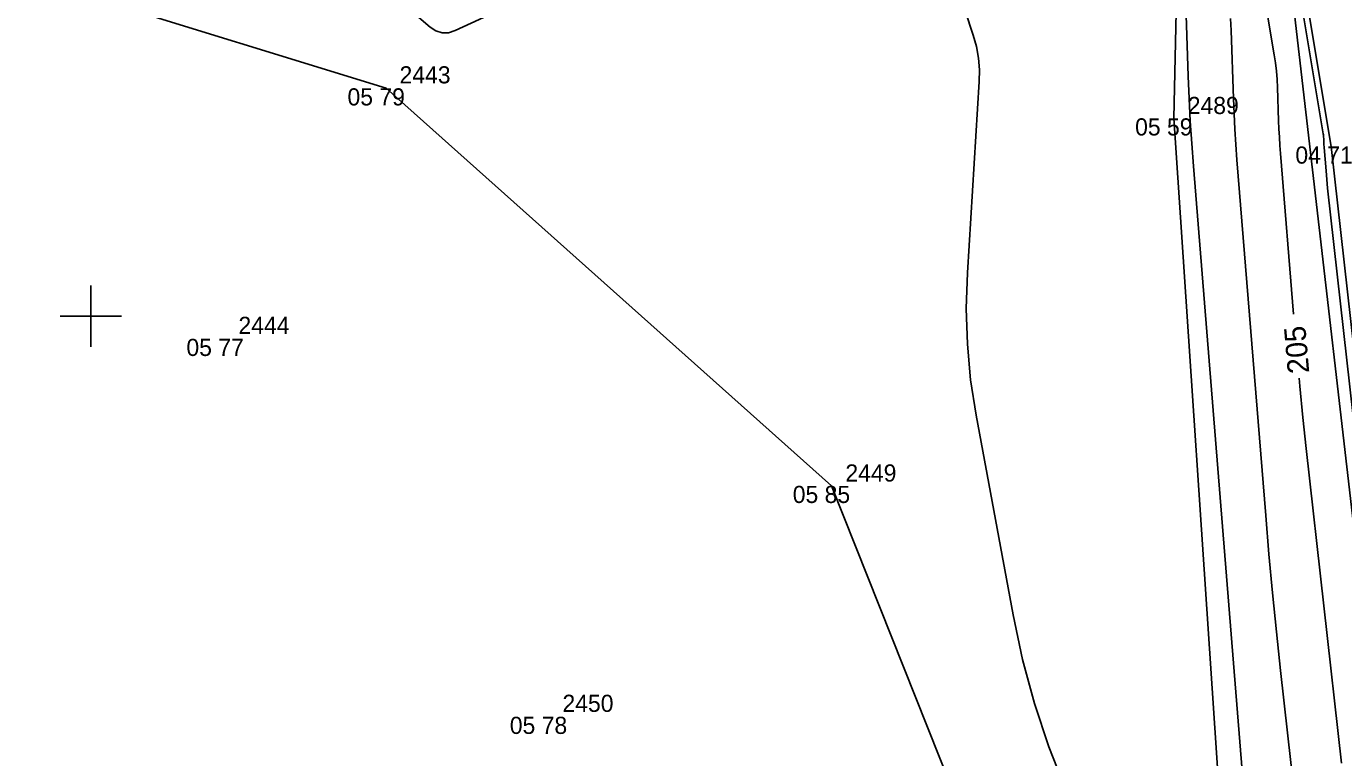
# Model space of a CAD drawing. Extents: x -703403 to -701924, y -1022520 to -1021856.
# Drawn here: x -702451.05 to -702429.54, y -1022357.21 to -1022345.27 of the extents above; entities that cross this region are included whole.
import ezdxf

# ---------------------------------------------------------------- set-up
doc = ezdxf.new("R2010")
doc.units = 0
for name, color, linetype in [('Ex_Contour Labels', 7, 'Continuous'), ('Ex_Major Contours', 7, 'Continuous'), ('Ex_Minor Contours', 7, 'Continuous'), ('Z_body', 7, 'Continuous'), ('Z_body_cisla', 7, 'Continuous'), ('Z_body_vysky_redukovane', 7, 'Continuous'), ('Z_hektometricka_sit', 7, 'Continuous'), ('Z_hrany_paty', 7, 'Continuous'), ('Z_katastr_hranice', 7, 'Continuous'), ('Z_pole_rozhranni', 7, 'Continuous'), ('Z_vodni_tok', 7, 'Continuous')]:
    doc.layers.add(name, color=color, linetype=linetype)

# ---------------------------------------------------------------- blocks, each defined once
blk = doc.blocks.new('POINT_DISPLAY')
blk.add_line((0, 0), (0, 0))

msp = doc.modelspace()

# ---------------------------------------------------------------- linework, layer by layer
at = {"layer": 'Ex_Major Contours'}
for points in [[(-702430.364, -1022349.965), (-702430.575, -1022347.347), (-702430.585, -1022347.213), (-702430.594, -1022347.078), (-702430.601, -1022346.943), (-702430.606, -1022346.809), (-702430.625, -1022346.269), (-702430.632, -1022346.134), (-702430.643, -1022346), (-702430.659, -1022345.866), (-702430.679, -1022345.733), (-702431.103, -1022343.197)], [(-702429.579, -1022357.296), (-702430.155, -1022352.159), (-702430.209, -1022351.652), (-702430.26, -1022351.144), (-702430.273, -1022351.011)]]:
    msp.add_lwpolyline(points, dxfattribs=at)
at = {"layer": 'Ex_Minor Contours'}
for points in [[(-702428.866, -1022356.286), (-702429.806, -1022347.91), (-702429.813, -1022347.84), (-702429.82, -1022347.77), (-702429.827, -1022347.7), (-702429.833, -1022347.63), (-702429.864, -1022347.246), (-702429.865, -1022347.228), (-702429.866, -1022347.209), (-702429.867, -1022347.19), (-702429.868, -1022347.172), (-702429.871, -1022347.097), (-702429.872, -1022347.079), (-702429.873, -1022347.06), (-702429.875, -1022347.042), (-702429.878, -1022347.024), (-702430.6, -1022342.708)], [(-702431.2, -1022357.42), (-702431.998, -1022347.55), (-702432.025, -1022347.183), (-702432.049, -1022346.817), (-702432.068, -1022346.449), (-702432.083, -1022346.082), (-702432.157, -1022343.92)], [(-702441.286, -1022344.065), (-702444.053, -1022345.338), (-702444.161, -1022345.373), (-702444.265, -1022345.375), (-702444.365, -1022345.344), (-702444.459, -1022345.281), (-702444.83, -1022344.964)], [(-702434.088, -1022357.723), (-702434.359, -1022357.028), (-702434.593, -1022356.322), (-702434.787, -1022355.604), (-702434.943, -1022354.874), (-702435.546, -1022351.615), (-702435.635, -1022351.038), (-702435.689, -1022350.458), (-702435.706, -1022349.876), (-702435.688, -1022349.292), (-702435.495, -1022346.169), (-702435.493, -1022345.976), (-702435.508, -1022345.786), (-702435.541, -1022345.597), (-702435.593, -1022345.411), (-702435.849, -1022344.629)], [(-702431.393, -1022345.138), (-702431.383, -1022345.336), (-702431.344, -1022346.445), (-702431.334, -1022346.696), (-702431.321, -1022346.947), (-702431.305, -1022347.198), (-702431.287, -1022347.449), (-702430.817, -1022353.255), (-702430.764, -1022353.887), (-702430.705, -1022354.519), (-702430.642, -1022355.151), (-702430.574, -1022355.782), (-702430.291, -1022358.305)]]:
    msp.add_lwpolyline(points, dxfattribs=at)
at = {"layer": 'Z_hektometricka_sit'}
for p, q in [((-702450, -1022349.5), (-702450, -1022350.5)), ((-702450.5, -1022350), (-702449.5, -1022350))]:
    msp.add_line(p, q, dxfattribs=at)
at = {"layer": 'Z_hrany_paty'}
for p, q in [((-702432.32, -1022346.77), (-702432.25, -1022343.75)), ((-702431.43, -1022359.92), (-702432.32, -1022346.77))]:
    msp.add_line(p, q, dxfattribs=at)
at = {"layer": 'Z_katastr_hranice'}
msp.add_line((-702424.63, -1022394.68), (-702432.63, -1022325.24), dxfattribs=at)
at = {"layer": 'Z_pole_rozhranni'}
for p, q in [((-702457.01, -1022342.63), (-702445.18, -1022346.28)), ((-702445.18, -1022346.28), (-702437.91, -1022352.77)), ((-702437.91, -1022352.77), (-702432.11, -1022367.31))]:
    msp.add_line(p, q, dxfattribs=at)
at = {"layer": 'Z_vodni_tok'}
for p, q in [((-702429.75, -1022347.23), (-702430.52, -1022342.63)), ((-702428.42, -1022359.09), (-702429.75, -1022347.23))]:
    msp.add_line(p, q, dxfattribs=at)

# ---------------------------------------------------------------- block references
at = {"layer": 'Z_body'}
for p in [(-702445.18, -1022346.28), (-702432.32, -1022346.77), (-702429.75, -1022347.23), (-702447.81, -1022350.37), (-702437.91, -1022352.77), (-702442.53, -1022356.54)]:
    msp.add_blockref('POINT_DISPLAY', p, dxfattribs=at)

# ---------------------------------------------------------------- texts
at = {"layer": 'Ex_Contour Labels'}
msp.add_text('205', height=0.35, rotation=94.9672, dxfattribs=at).set_placement((-702430.105, -1022350.924))
at = {"layer": 'Z_body_cisla'}
for s, p in [('2443', (-702444.96, -1022346.2)), ('2489', (-702432.09, -1022346.7)), ('2444', (-702447.59, -1022350.29)), ('2449', (-702437.68, -1022352.7)), ('2450', (-702442.3, -1022356.46))]:
    msp.add_text(s, height=0.28, dxfattribs=at).set_placement(p)
at = {"layer": 'Z_body_vysky_redukovane'}
for s, p in [('05 79', (-702445.81, -1022346.56)), ('05 59', (-702432.95, -1022347.05)), ('04 71', (-702430.333, -1022347.51)), ('05 77', (-702448.44, -1022350.65)), ('05 85', (-702438.54, -1022353.05)), ('05 78', (-702443.16, -1022356.82))]:
    msp.add_text(s, height=0.28, dxfattribs=at).set_placement(p)

doc.saveas('drawing.dxf')
